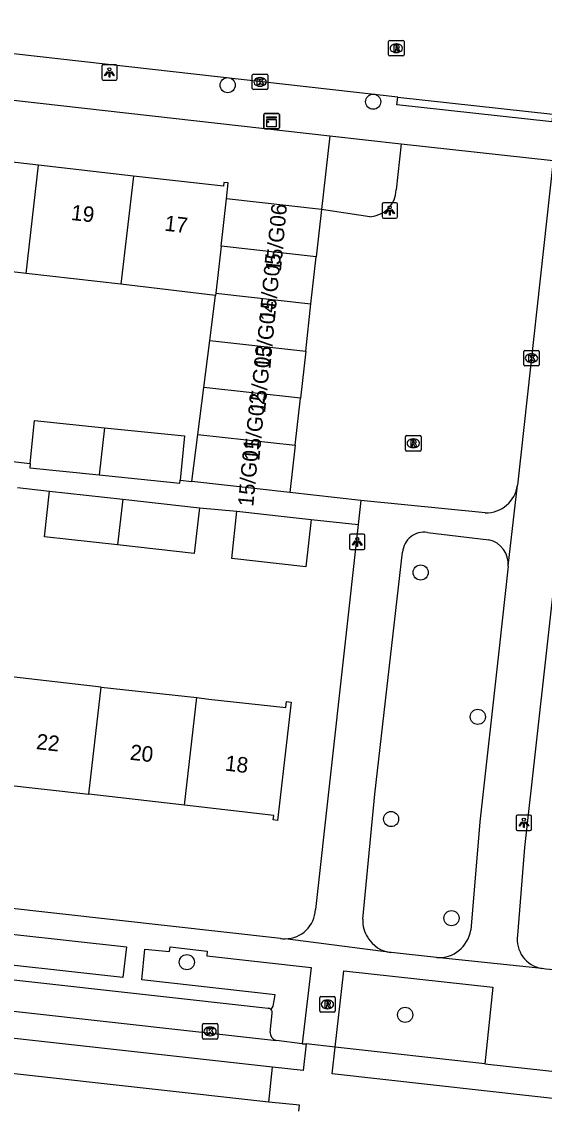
# Model space of a CAD drawing. Extents: x 162026 to 163499, y 387297 to 388169.
# Drawn here: x 162830.6 to 162864.3, y 387335.8 to 387406.2 of the extents above; entities that cross this region are included whole.
import ezdxf

# ---------------------------------------------------------------- set-up
doc = ezdxf.new("R2010")
doc.units = 0
for name, color, linetype in [('IMGEO_Boom', 7, 'Continuous'), ('IMGEO_Groenvoorziening', 7, 'Continuous'), ('IMGEO_Kast', 7, 'Continuous'), ('IMGEO_Kolk', 7, 'Continuous'), ('IMGEO_Lichtpunt', 7, 'Continuous'), ('IMGEO_Pand', 7, 'Continuous'), ('IMGEO_Pand_nummerreeks', 7, 'Continuous'), ('IMGEO_Parkeervlak_gesloten', 7, 'Continuous'), ('IMGEO_Parkeervlak_open', 7, 'Continuous'), ('IMGEO_Rijbaan_lokaal_gesloten', 7, 'Continuous'), ('IMGEO_Rijbaan_lokaal_open', 7, 'Continuous'), ('IMGEO_Rioolput', 7, 'Continuous'), ('IMGEO_Voetpad_open', 7, 'Continuous')]:
    doc.layers.add(name, color=color, linetype=linetype)

msp = doc.modelspace()

# ---------------------------------------------------------------- linework, layer by layer
at = {"layer": 'IMGEO_Boom'}
for centre in [(162843.877, 387402.103), (162853.278, 387401.03), (162856.343, 387370.625), (162860.032, 387361.299), (162854.432, 387354.697), (162858.334, 387348.292), (162841.243, 387345.447), (162855.339, 387342.048)]:
    msp.add_circle(centre, 0.489, dxfattribs=at)
at = {"layer": 'IMGEO_Groenvoorziening'}
msp.add_lwpolyline([(162850.466, 387398.828), (162849.935, 387394.063)], dxfattribs=at)
at = {"layer": 'IMGEO_Kast'}
for p, q in [((162846.216, 387399.347), (162846.216, 387400.188)), ((162846.216, 387400.188), (162846.216, 387399.347)), ((162846.291, 387400.272), (162847.132, 387400.272)), ((162847.132, 387400.272), (162846.291, 387400.272)), ((162847.216, 387400.197), (162847.216, 387399.356)), ((162847.216, 387399.356), (162847.216, 387400.197)), ((162847.141, 387399.272), (162846.3, 387399.272)), ((162846.3, 387399.272), (162847.141, 387399.272))]:
    msp.add_line(p, q, dxfattribs=at)
for points in [[(162846.411, 387400.062), (162847.011, 387400.062), (162847.011, 387399.977), (162846.411, 387399.977), (162846.411, 387400.062)], [(162846.411, 387399.887), (162847.011, 387399.887), (162847.011, 387399.398), (162846.411, 387399.398), (162846.411, 387399.887)]]:
    msp.add_lwpolyline(points, dxfattribs=at)
msp.add_circle((162846.495, 387399.736), 0.0377, dxfattribs=at)
for centre, start, end in [((162846.294, 387400.194), 92.4484, 184.28452), ((162846.294, 387400.194), 92.4484, 184.28452), ((162847.138, 387400.194), 2.4484, 94.28452), ((162847.138, 387400.194), 2.4484, 94.28452), ((162846.294, 387399.35), 182.4484, 274.28452), ((162846.294, 387399.35), 182.4484, 274.28452), ((162847.138, 387399.35), 272.4484, 4.28452), ((162847.138, 387399.35), 272.4484, 4.28452)]:
    msp.add_arc(centre, 0.0779, start, end, dxfattribs=at)
at = {"layer": 'IMGEO_Kolk'}
for p, q in [((162845.47, 387401.886), (162845.47, 387402.738)), ((162845.545, 387402.812), (162846.397, 387402.812)), ((162845.958, 387402.592), (162845.983, 387402.592)), ((162846.471, 387402.738), (162846.471, 387401.886)), ((162846.397, 387401.812), (162845.545, 387401.812)), ((162845.981, 387402.032), (162845.956, 387402.032)), ((162862.997, 387384.04), (162862.997, 387384.892)), ((162863.072, 387384.966), (162863.924, 387384.966)), ((162863.998, 387384.892), (162863.998, 387384.04)), ((162863.508, 387384.186), (162863.483, 387384.186)), ((162863.485, 387384.746), (162863.51, 387384.746)), ((162863.924, 387383.966), (162863.072, 387383.966)), ((162842.243, 387340.554), (162842.243, 387341.406)), ((162842.318, 387341.48), (162843.17, 387341.48)), ((162842.731, 387341.26), (162842.756, 387341.26)), ((162843.244, 387341.406), (162843.244, 387340.554)), ((162843.17, 387340.48), (162842.318, 387340.48)), ((162842.754, 387340.7), (162842.729, 387340.7))]:
    msp.add_line(p, q, dxfattribs=at)
for points in [[(162845.47, 387401.886), (162845.47, 387402.738)], [(162845.545, 387402.812), (162846.397, 387402.812)], [(162845.791, 387402.512), (162845.914, 387402.512), (162845.914, 387402.361), (162846.044, 387402.512), (162846.208, 387402.512), (162846.062, 387402.361), (162846.215, 387402.112), (162846.063, 387402.112), (162845.978, 387402.276), (162845.914, 387402.209), (162845.914, 387402.112), (162845.791, 387402.112), (162845.791, 387402.512)], [(162846.471, 387402.738), (162846.471, 387401.886)], [(162846.397, 387401.812), (162845.545, 387401.812)], [(162862.997, 387384.04), (162862.997, 387384.892)], [(162863.072, 387384.966), (162863.924, 387384.966)], [(162863.998, 387384.892), (162863.998, 387384.04)], [(162863.318, 387384.666), (162863.441, 387384.666), (162863.441, 387384.515), (162863.571, 387384.666), (162863.735, 387384.666), (162863.589, 387384.515), (162863.742, 387384.266), (162863.59, 387384.266), (162863.505, 387384.43), (162863.441, 387384.363), (162863.441, 387384.266), (162863.318, 387384.266), (162863.318, 387384.666)], [(162863.924, 387383.966), (162863.072, 387383.966)], [(162842.243, 387340.554), (162842.243, 387341.406)], [(162842.318, 387341.48), (162843.17, 387341.48)], [(162842.564, 387341.18), (162842.687, 387341.18), (162842.687, 387341.029), (162842.817, 387341.18), (162842.981, 387341.18), (162842.835, 387341.029), (162842.988, 387340.78), (162842.836, 387340.78), (162842.751, 387340.944), (162842.687, 387340.877), (162842.687, 387340.78), (162842.564, 387340.78), (162842.564, 387341.18)], [(162843.244, 387341.406), (162843.244, 387340.554)], [(162843.17, 387340.48), (162842.318, 387340.48)]]:
    msp.add_lwpolyline(points, dxfattribs=at)
for centre, start, end in [((162845.547, 387402.736), 91.55205, 178.44795), ((162845.547, 387402.736), 91.55205, 178.44795), ((162846.395, 387402.736), 1.55205, 88.44795), ((162846.395, 387402.736), 1.55205, 88.44795), ((162845.547, 387401.888), 181.55205, 268.44795), ((162845.547, 387401.888), 181.55205, 268.44795), ((162846.395, 387401.888), 271.55205, 358.44795), ((162846.395, 387401.888), 271.55205, 358.44795), ((162863.074, 387384.89), 91.55205, 178.44795), ((162863.074, 387384.89), 91.55205, 178.44795), ((162863.922, 387384.89), 1.55205, 88.44795), ((162863.922, 387384.89), 1.55205, 88.44795), ((162863.074, 387384.042), 181.55205, 268.44795), ((162863.074, 387384.042), 181.55205, 268.44795), ((162863.922, 387384.042), 271.55205, 358.44795), ((162863.922, 387384.042), 271.55205, 358.44795), ((162842.32, 387341.404), 91.55205, 178.44795), ((162842.32, 387341.404), 91.55205, 178.44795), ((162843.168, 387341.404), 1.55205, 88.44795), ((162843.168, 387341.404), 1.55205, 88.44795), ((162842.32, 387340.556), 181.55205, 268.44795), ((162842.32, 387340.556), 181.55205, 268.44795), ((162843.168, 387340.556), 271.55205, 358.44795), ((162843.168, 387340.556), 271.55205, 358.44795)]:
    msp.add_arc(centre, 0.0765, start, end, dxfattribs=at)
for centre, major_axis, ratio, start_param, end_param in [((162845.957, 387402.312), (-0.387, 0.002), 0.722429, 4.712389, 7.853982), ((162845.982, 387402.312), (-0.39, 0.002), 0.717154, 1.570796, 4.712389), ((162863.484, 387384.466), (-0.387, 0.002), 0.722429, 4.712389, 7.853982), ((162863.509, 387384.466), (-0.39, 0.002), 0.717154, 1.570796, 4.712389), ((162842.73, 387340.98), (-0.387, 0.002), 0.722429, 4.712389, 7.853982), ((162842.755, 387340.98), (-0.39, 0.002), 0.717154, 1.570796, 4.712389)]:
    msp.add_ellipse(centre, major_axis=major_axis, ratio=ratio, start_param=start_param, end_param=end_param, dxfattribs=at)
at = {"layer": 'IMGEO_Lichtpunt'}
for p, q in [((162835.745, 387403.328), (162835.745, 387402.521)), ((162835.745, 387403.328), (162835.745, 387402.521)), ((162836.647, 387403.423), (162835.839, 387403.423)), ((162836.647, 387403.423), (162835.839, 387403.423)), ((162836.741, 387402.521), (162836.741, 387403.328)), ((162836.741, 387402.521), (162836.741, 387403.328)), ((162835.839, 387402.427), (162836.647, 387402.427)), ((162835.839, 387402.427), (162836.647, 387402.427)), ((162853.846, 387394.413), (162853.846, 387393.606)), ((162853.846, 387394.413), (162853.846, 387393.606)), ((162854.748, 387394.508), (162853.94, 387394.508)), ((162854.748, 387394.508), (162853.94, 387394.508)), ((162854.842, 387393.606), (162854.842, 387394.413)), ((162854.842, 387393.606), (162854.842, 387394.413)), ((162853.94, 387393.512), (162854.748, 387393.512)), ((162853.94, 387393.512), (162854.748, 387393.512)), ((162851.747, 387373.002), (162851.747, 387372.195)), ((162851.747, 387373.002), (162851.747, 387372.195)), ((162852.649, 387373.097), (162851.841, 387373.097)), ((162852.649, 387373.097), (162851.841, 387373.097)), ((162852.743, 387372.195), (162852.743, 387373.002)), ((162852.743, 387372.195), (162852.743, 387373.002)), ((162851.841, 387372.101), (162852.649, 387372.101)), ((162851.841, 387372.101), (162852.649, 387372.101)), ((162862.507, 387354.859), (162862.507, 387354.052)), ((162862.507, 387354.859), (162862.507, 387354.052)), ((162863.409, 387354.954), (162862.601, 387354.954)), ((162863.409, 387354.954), (162862.601, 387354.954)), ((162863.503, 387354.052), (162863.503, 387354.859)), ((162863.503, 387354.052), (162863.503, 387354.859)), ((162862.601, 387353.958), (162863.409, 387353.958)), ((162862.601, 387353.958), (162863.409, 387353.958))]:
    msp.add_line(p, q, dxfattribs=at)
for points in [[(162836.119, 387402.992), (162836.158, 387402.964), (162835.97, 387402.702), (162835.932, 387402.729), (162836.119, 387402.992)], [(162836.221, 387402.944), (162836.268, 387402.944), (162836.268, 387402.622), (162836.221, 387402.622), (162836.221, 387402.944)], [(162836.331, 387402.964), (162836.369, 387402.991), (162836.556, 387402.729), (162836.517, 387402.701), (162836.331, 387402.964)], [(162854.22, 387394.077), (162854.259, 387394.049), (162854.071, 387393.787), (162854.033, 387393.814), (162854.22, 387394.077)], [(162854.322, 387394.029), (162854.369, 387394.029), (162854.369, 387393.707), (162854.322, 387393.707), (162854.322, 387394.029)], [(162854.432, 387394.049), (162854.47, 387394.076), (162854.657, 387393.814), (162854.618, 387393.786), (162854.432, 387394.049)], [(162852.121, 387372.666), (162852.16, 387372.638), (162851.972, 387372.376), (162851.934, 387372.403), (162852.121, 387372.666)], [(162852.223, 387372.618), (162852.27, 387372.618), (162852.27, 387372.296), (162852.223, 387372.296), (162852.223, 387372.618)], [(162852.333, 387372.638), (162852.371, 387372.665), (162852.558, 387372.403), (162852.519, 387372.375), (162852.333, 387372.638)], [(162862.881, 387354.523), (162862.92, 387354.495), (162862.732, 387354.233), (162862.694, 387354.26), (162862.881, 387354.523)], [(162862.983, 387354.475), (162863.03, 387354.475), (162863.03, 387354.153), (162862.983, 387354.153), (162862.983, 387354.475)], [(162863.093, 387354.495), (162863.131, 387354.522), (162863.318, 387354.26), (162863.279, 387354.232), (162863.093, 387354.495)]]:
    msp.add_lwpolyline(points, dxfattribs=at)
for centre in [(162836.244, 387403.126), (162854.345, 387394.211), (162852.246, 387372.8), (162863.006, 387354.657)]:
    msp.add_circle(centre, 0.0994, dxfattribs=at)
for centre, start, end in [((162835.839, 387403.328), 90, 180), ((162835.839, 387403.328), 90, 180), ((162836.647, 387403.328), 0, 90), ((162836.647, 387403.328), 0, 90), ((162835.839, 387402.521), 180, 270), ((162835.839, 387402.521), 180, 270), ((162836.647, 387402.521), 270, 0), ((162836.647, 387402.521), 270, 360), ((162853.94, 387394.413), 90, 180), ((162853.94, 387394.413), 90, 180), ((162854.748, 387394.413), 0, 90), ((162854.748, 387394.413), 0, 90), ((162853.94, 387393.606), 180, 270), ((162853.94, 387393.606), 180, 270), ((162854.748, 387393.606), 270, 0), ((162854.748, 387393.606), 270, 360), ((162851.841, 387373.002), 90, 180), ((162851.841, 387373.002), 90, 180), ((162852.649, 387373.002), 0, 90), ((162852.649, 387373.002), 0, 90), ((162851.841, 387372.195), 180, 270), ((162851.841, 387372.195), 180, 270), ((162852.649, 387372.195), 270, 0), ((162852.649, 387372.195), 270, 360), ((162862.601, 387354.859), 90, 180), ((162862.601, 387354.859), 90, 180), ((162863.409, 387354.859), 0, 90), ((162863.409, 387354.859), 0, 90), ((162862.601, 387354.052), 180, 270), ((162862.601, 387354.052), 180, 270), ((162863.409, 387354.052), 270, 0), ((162863.409, 387354.052), 270, 360)]:
    msp.add_arc(centre, 0.0946, start, end, dxfattribs=at)
at = {"layer": 'IMGEO_Pand'}
for points in [[(162831.664, 387396.933), (162825.624, 387397.625)], [(162830.863, 387389.944), (162831.664, 387396.933)], [(162837.79, 387396.231), (162831.664, 387396.933)], [(162837.79, 387396.231), (162836.989, 387389.238)], [(162843.796, 387394.747), (162843.911, 387395.788), (162843.63, 387395.82), (162843.602, 387395.565), (162837.79, 387396.231)], [(162843.457, 387391.701), (162843.796, 387394.747)], [(162849.935, 387394.063), (162843.796, 387394.747)], [(162849.935, 387394.063), (162849.596, 387391.018)], [(162843.457, 387391.701), (162843.117, 387388.656)], [(162849.596, 387391.018), (162843.457, 387391.701)], [(162830.863, 387389.944), (162824.824, 387390.64)], [(162849.257, 387387.972), (162849.596, 387391.018)], [(162836.989, 387389.238), (162830.863, 387389.944)], [(162843.101, 387388.51), (162836.989, 387389.238)], [(162842.733, 387385.616), (162843.101, 387388.51)], [(162843.117, 387388.656), (162843.101, 387388.51)], [(162843.117, 387388.656), (162849.257, 387387.972)], [(162848.918, 387384.927), (162849.257, 387387.972)], [(162842.347, 387382.576), (162842.733, 387385.616)], [(162842.733, 387385.616), (162848.918, 387384.927)], [(162848.918, 387384.927), (162848.578, 387381.882)], [(162841.96, 387379.536), (162842.347, 387382.576)], [(162848.578, 387381.882), (162842.347, 387382.576)], [(162848.239, 387378.836), (162848.578, 387381.882)], [(162831.123, 387377.666), (162831.404, 387380.433), (162835.928, 387379.975)], [(162835.928, 387379.975), (162835.578, 387376.919)], [(162835.928, 387379.975), (162841.094, 387379.451), (162840.803, 387376.582)], [(162841.574, 387376.496), (162841.96, 387379.536)], [(162841.96, 387379.536), (162848.239, 387378.836)], [(162848.239, 387378.836), (162847.9, 387375.791)], [(162831.123, 387377.666), (162831.093, 387377.373), (162835.578, 387376.919)], [(162835.578, 387376.919), (162840.784, 387376.391), (162840.803, 387376.582)], [(162847.9, 387375.791), (162841.574, 387376.496)], [(162836.762, 387372.401), (162832.043, 387372.927), (162832.372, 387375.879)], [(162832.372, 387375.879), (162837.1, 387375.352)], [(162837.1, 387375.352), (162836.762, 387372.401)], [(162837.1, 387375.352), (162842.05, 387374.801)], [(162842.05, 387374.801), (162841.721, 387371.849), (162836.762, 387372.401)], [(162849.277, 387374.053), (162848.936, 387370.987), (162844.139, 387371.522), (162844.48, 387374.587)], [(162844.48, 387374.587), (162847.724, 387374.226), (162849.277, 387374.053)], [(162835.714, 387363.225), (162829.909, 387363.873)], [(162834.922, 387356.293), (162835.714, 387363.225)], [(162835.714, 387363.225), (162841.879, 387362.537)], [(162841.879, 387362.537), (162842.663, 387362.449), (162847.632, 387361.894), (162847.677, 387362.291), (162847.975, 387362.256), (162847.101, 387354.605), (162846.818, 387354.637), (162846.852, 387354.932), (162841.086, 387355.59)], [(162841.086, 387355.59), (162841.879, 387362.537)], [(162829.119, 387356.955), (162834.922, 387356.293)], [(162841.086, 387355.59), (162834.922, 387356.293)]]:
    msp.add_lwpolyline(points, dxfattribs=at)
at = {"layer": 'IMGEO_Parkeervlak_gesloten'}
msp.add_lwpolyline([(162846.619, 387340.905), (162846.748, 387342.148)], dxfattribs=at)
for centre, radius, start, end in [((162846.482, 387342.203), 0.272, 348.30744, 43.5208), ((162847.134, 387340.902), 0.515, 179.6258, 258.73156)]:
    msp.add_arc(centre, radius, start, end, dxfattribs=at)
at = {"layer": 'IMGEO_Parkeervlak_open'}
for points in [[(162855.084, 387398.307), (162854.766, 387395.347)], [(162853.051, 387393.602), (162849.935, 387394.063)]]:
    msp.add_lwpolyline(points, dxfattribs=at)
msp.add_arc((162852.976, 387395.391), 1.791, 272.40875, 358.58479, dxfattribs=at)
at = {"layer": 'IMGEO_Rijbaan_lokaal_gesloten'}
for points in [[(162846.767, 387338.679), (162797.903, 387344.105), (162789.305, 387345.06), (162732.625, 387351.416)], [(162798.186, 387345.841), (162847.033, 387340.397)], [(162846.526, 387336.411), (162798.201, 387341.781), (162798.079, 387340.721)], [(162848.686, 387340.186), (162847.033, 387340.397)], [(162848.686, 387340.186), (162848.937, 387340.179)], [(162860.483, 387338.891), (162850.813, 387339.957)], [(162860.483, 387338.891), (162865.797, 387338.309), (162866.969, 387338.18)]]:
    msp.add_lwpolyline(points, dxfattribs=at)
at = {"layer": 'IMGEO_Rijbaan_lokaal_open'}
for points in [[(162854.859, 387401.333), (162801.201, 387407.367)], [(162854.859, 387401.333), (162864.87, 387400.236)], [(162848.937, 387340.179), (162848.753, 387338.459), (162846.767, 387338.679)], [(162850.813, 387339.957), (162848.937, 387340.179)], [(162866.783, 387336.425), (162850.632, 387338.244), (162850.813, 387339.957)], [(162846.526, 387336.411), (162846.767, 387338.679)], [(162848.48, 387335.824), (162848.514, 387336.204), (162846.526, 387336.411)]]:
    msp.add_lwpolyline(points, dxfattribs=at)
at = {"layer": 'IMGEO_Rioolput'}
for p, q in [((162854.268, 387404.061), (162854.268, 387404.913)), ((162854.343, 387404.987), (162855.195, 387404.987)), ((162854.756, 387404.767), (162854.781, 387404.767)), ((162855.269, 387404.913), (162855.269, 387404.061)), ((162855.195, 387403.987), (162854.343, 387403.987)), ((162854.779, 387404.207), (162854.754, 387404.207)), ((162855.364, 387378.541), (162855.364, 387379.393)), ((162855.439, 387379.467), (162856.291, 387379.467)), ((162855.852, 387379.247), (162855.877, 387379.247)), ((162856.365, 387379.393), (162856.365, 387378.541)), ((162855.875, 387378.687), (162855.85, 387378.687)), ((162856.291, 387378.467), (162855.439, 387378.467)), ((162849.821, 387342.3), (162849.821, 387343.152)), ((162849.896, 387343.226), (162850.748, 387343.226)), ((162850.309, 387343.006), (162850.334, 387343.006)), ((162850.822, 387343.152), (162850.822, 387342.3)), ((162850.748, 387342.226), (162849.896, 387342.226)), ((162850.332, 387342.446), (162850.307, 387342.446))]:
    msp.add_line(p, q, dxfattribs=at)
for points in [[(162854.268, 387404.061), (162854.268, 387404.913)], [(162854.343, 387404.987), (162855.195, 387404.987)], [(162854.857, 387404.685), (162854.605, 387404.687), (162854.605, 387404.287)], [(162854.783, 387404.606), (162854.729, 387404.606), (162854.729, 387404.525)], [(162854.729, 387404.525), (162854.781, 387404.525)], [(162855.269, 387404.913), (162855.269, 387404.061)], [(162855.195, 387403.987), (162854.343, 387403.987)], [(162854.605, 387404.287), (162854.729, 387404.287), (162854.729, 387404.449), (162854.74, 387404.449)], [(162854.787, 387404.42), (162854.858, 387404.287), (162854.998, 387404.287), (162854.933, 387404.413)], [(162855.364, 387378.541), (162855.364, 387379.393)], [(162855.439, 387379.467), (162856.291, 387379.467)], [(162856.365, 387379.393), (162856.365, 387378.541)], [(162855.953, 387379.165), (162855.701, 387379.167), (162855.701, 387378.767)], [(162855.701, 387378.767), (162855.825, 387378.767), (162855.825, 387378.929), (162855.836, 387378.929)], [(162855.879, 387379.086), (162855.825, 387379.086), (162855.825, 387379.005)], [(162855.825, 387379.005), (162855.877, 387379.005)], [(162855.883, 387378.9), (162855.954, 387378.767), (162856.094, 387378.767), (162856.029, 387378.893)], [(162856.291, 387378.467), (162855.439, 387378.467)], [(162849.821, 387342.3), (162849.821, 387343.152)], [(162849.896, 387343.226), (162850.748, 387343.226)], [(162850.41, 387342.924), (162850.158, 387342.926), (162850.158, 387342.526)], [(162850.158, 387342.526), (162850.282, 387342.526), (162850.282, 387342.688), (162850.293, 387342.688)], [(162850.336, 387342.845), (162850.282, 387342.845), (162850.282, 387342.764)], [(162850.282, 387342.764), (162850.334, 387342.764)], [(162850.34, 387342.659), (162850.411, 387342.526), (162850.551, 387342.526), (162850.486, 387342.652)], [(162850.822, 387343.152), (162850.822, 387342.3)], [(162850.748, 387342.226), (162849.896, 387342.226)]]:
    msp.add_lwpolyline(points, dxfattribs=at)
for centre, radius, start, end in [((162854.345, 387404.911), 0.0765, 91.55205, 178.44795), ((162854.345, 387404.911), 0.0765, 91.55205, 178.44795), ((162854.765, 387404.714), 0.19, 274.7715, 282.96867), ((162854.789, 387404.51), 0.0964, 77.00612, 93.18647), ((162854.803, 387404.567), 0.0378, 276.66336, 79.67722), ((162854.856, 387404.575), 0.109, 350.36119, 89.41601), ((162854.854, 387404.575), 0.112, 277.58423, 350.98172), ((162855.193, 387404.911), 0.0765, 1.55205, 88.44795), ((162855.193, 387404.911), 0.0765, 1.55205, 88.44795), ((162854.345, 387404.063), 0.0765, 181.55205, 268.44795), ((162854.345, 387404.063), 0.0765, 181.55205, 268.44795), ((162854.739, 387404.396), 0.0533, 26.02933, 88.69889), ((162854.838, 387404.36), 0.108, 29.51342, 73.79051), ((162855.193, 387404.063), 0.0765, 271.55205, 358.44795), ((162855.193, 387404.063), 0.0765, 271.55205, 358.44795), ((162855.441, 387379.391), 0.0765, 91.55205, 178.44795), ((162855.441, 387379.391), 0.0765, 91.55205, 178.44795), ((162856.289, 387379.391), 0.0765, 1.55205, 88.44795), ((162856.289, 387379.391), 0.0765, 1.55205, 88.44795), ((162855.441, 387378.543), 0.0765, 181.55205, 268.44795), ((162855.441, 387378.543), 0.0765, 181.55205, 268.44795), ((162855.835, 387378.876), 0.0533, 26.02933, 88.69889), ((162855.861, 387379.194), 0.19, 274.7715, 282.96867), ((162855.885, 387378.99), 0.0964, 77.00612, 93.18647), ((162855.899, 387379.047), 0.0378, 276.66336, 79.67722), ((162855.952, 387379.055), 0.109, 350.36119, 89.41601), ((162855.95, 387379.055), 0.112, 277.58423, 350.98172), ((162855.934, 387378.84), 0.108, 29.51342, 73.79051), ((162856.289, 387378.543), 0.0765, 271.55205, 358.44795), ((162856.289, 387378.543), 0.0765, 271.55205, 358.44795), ((162849.898, 387343.15), 0.0765, 91.55205, 178.44795), ((162849.898, 387343.15), 0.0765, 91.55205, 178.44795), ((162850.292, 387342.635), 0.0533, 26.02933, 88.69889), ((162850.318, 387342.953), 0.19, 274.7715, 282.96867), ((162850.342, 387342.749), 0.0964, 77.00612, 93.18647), ((162850.356, 387342.806), 0.0378, 276.66336, 79.67722), ((162850.409, 387342.814), 0.109, 350.36119, 89.41601), ((162850.407, 387342.814), 0.112, 277.58423, 350.98172), ((162850.391, 387342.599), 0.108, 29.51342, 73.79051), ((162850.746, 387343.15), 0.0765, 1.55205, 88.44795), ((162850.746, 387343.15), 0.0765, 1.55205, 88.44795), ((162849.898, 387342.302), 0.0765, 181.55205, 268.44795), ((162849.898, 387342.302), 0.0765, 181.55205, 268.44795), ((162850.746, 387342.302), 0.0765, 271.55205, 358.44795), ((162850.746, 387342.302), 0.0765, 271.55205, 358.44795)]:
    msp.add_arc(centre, radius, start, end, dxfattribs=at)
for centre, major_axis, ratio, start_param, end_param in [((162854.755, 387404.487), (-0.387, 0.002), 0.722429, 4.712389, 7.853982), ((162854.78, 387404.487), (-0.39, 0.002), 0.717154, 1.570796, 4.712389), ((162855.851, 387378.967), (-0.387, 0.002), 0.722429, 4.712389, 7.853982), ((162855.876, 387378.967), (-0.39, 0.002), 0.717154, 1.570796, 4.712389), ((162850.308, 387342.726), (-0.387, 0.002), 0.722429, 4.712389, 7.853982), ((162850.333, 387342.726), (-0.39, 0.002), 0.717154, 1.570796, 4.712389)]:
    msp.add_ellipse(centre, major_axis=major_axis, ratio=ratio, start_param=start_param, end_param=end_param, dxfattribs=at)
at = {"layer": 'IMGEO_Voetpad_open'}
for points in [[(162785.515, 387404.713), (162788.231, 387405.846), (162850.466, 387398.828)], [(162864.87, 387400.236), (162864.82, 387399.741), (162854.809, 387400.836), (162854.859, 387401.333)], [(162850.466, 387398.828), (162855.084, 387398.307)], [(162855.084, 387398.307), (162864.906, 387397.224)], [(162864.906, 387397.224), (162862.589, 387376.256)], [(162828.634, 387377.945), (162831.123, 387377.666)], [(162840.803, 387376.582), (162841.574, 387376.496)], [(162830.302, 387376.113), (162832.372, 387375.879)], [(162852.488, 387375.278), (162847.9, 387375.791)], [(162861.992, 387371.026), (162862.589, 387376.256)], [(162852.488, 387375.278), (162852.314, 387373.718)], [(162860.518, 387374.468), (162852.488, 387375.278)], [(162842.05, 387374.801), (162844.48, 387374.587)], [(162849.277, 387374.053), (162852.314, 387373.718)], [(162852.314, 387373.718), (162849.54, 387348.859)], [(162856.78, 387373.204), (162860.742, 387372.737)], [(162865.2, 387372.168), (162863.053, 387352.858), (162862.591, 387347.203)], [(162852.602, 387348.227), (162853.391, 387356.298), (162855.17, 387371.939)], [(162861.992, 387371.026), (162861.388, 387365.55), (162860.169, 387354.525), (162859.571, 387347.522)], [(162847.285, 387346.986), (162731.718, 387359.894)], [(162799.13, 387347.75), (162846.489, 387342.474)], [(162837.098, 387344.462), (162826.213, 387345.659), (162826.419, 387347.654), (162837.337, 387346.448), (162837.098, 387344.462)], [(162854.411, 387346.072), (162847.59, 387346.963)], [(162846.679, 387342.39), (162846.826, 387342.606), (162846.935, 387343.344), (162838.332, 387344.304), (162838.53, 387346.299), (162840.13, 387346.133), (162840.172, 387346.439), (162842.563, 387346.171), (162842.522, 387345.868), (162849.264, 387345.108), (162848.686, 387340.186)], [(162857.366, 387345.746), (162854.428, 387346.07), (162854.411, 387346.072)], [(162864.168, 387345.037), (162857.366, 387345.746)], [(162850.813, 387339.957), (162851.371, 387344.889), (162860.998, 387343.846), (162860.483, 387338.891)], [(162913.578, 387339.557), (162866.811, 387344.776), (162864.43, 387345.01), (162864.168, 387345.037)]]:
    msp.add_lwpolyline(points, dxfattribs=at)
for centre, radius, start, end in [((162860.551, 387376.523), 2.055, 269.07121, 352.54022), ((162856.559, 387371.829), 1.393, 80.85907, 175.45539), ((162860.38, 387371.161), 1.617, 355.22637, 77.07488), ((162847.588, 387348.916), 1.953, 270.0594, 358.33178), ((162854.69, 387348.145), 2.09, 177.74143, 212.10945), ((162857.495, 387347.843), 2.101, 266.48176, 351.21711), ((162847.572, 387348.76), 1.797, 260.80567, 270.56933), ((162854.69, 387348.141), 2.088, 212.02307, 262.31635), ((162864.499, 387346.935), 1.926, 171.99446, 260.12003), ((162846.487, 387342.213), 0.261, 42.73096, 89.5681)]:
    msp.add_arc(centre, radius, start, end, dxfattribs=at)

# ---------------------------------------------------------------- texts
at = {"layer": 'IMGEO_Pand_nummerreeks'}
for s, rotation, p in [('19', 353.46316, (162833.729, 387393.396)), ('15/G06', 84.7376, (162847.313, 387390.028)), ('17', 353.46316, (162839.762, 387392.704)), ('15/G05', 84.7376, (162846.922, 387386.827)), ('15/G04', 84.7376, (162846.629, 387383.736)), ('15/G03', 84.7376, (162846.295, 387380.895)), ('15/G02', 84.7376, (162845.918, 387377.797)), ('15/G01', 84.7376, (162845.53, 387374.848)), ('22', 353.49251, (162831.479, 387359.221)), ('20', 353.49251, (162837.532, 387358.531)), ('18', 353.49251, (162843.669, 387357.831))]:
    msp.add_text(s, height=1, rotation=rotation, dxfattribs=at).set_placement(p)

doc.saveas('drawing.dxf')
